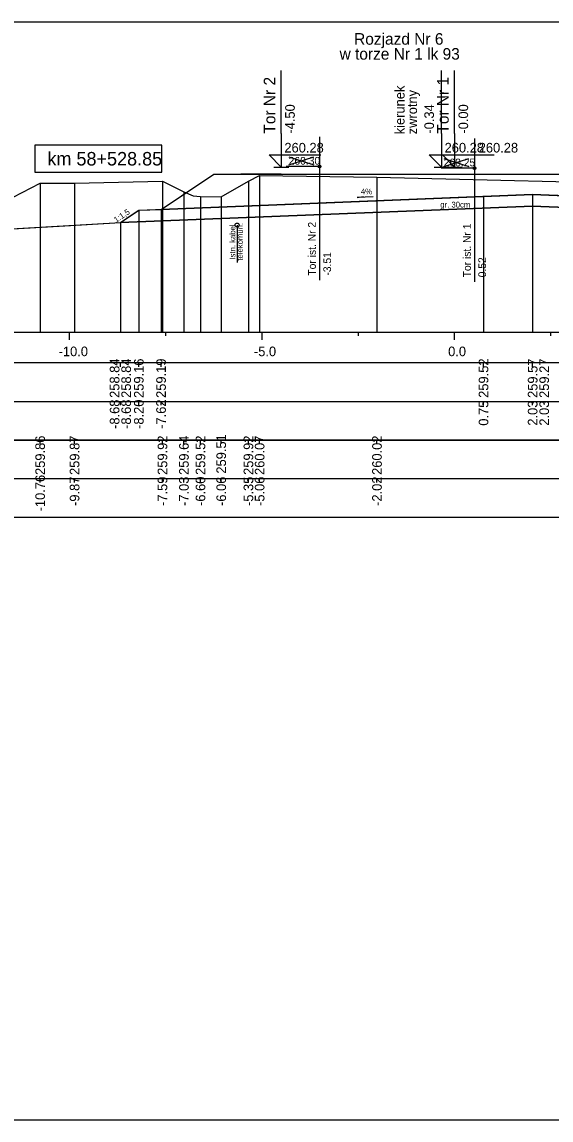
# Model space of a CAD drawing. Extents: x 6516023 to 6560129, y 5513077 to 5529206.
# Drawn here: x 6516753.98 to 6516767.72, y 5514518.16 to 5514546.66 of the extents above; entities that cross this region are included whole.
import ezdxf

# ---------------------------------------------------------------- set-up
doc = ezdxf.new("R2010")
doc.units = 0
for name, color, linetype in [('IR_default', 7, 'Continuous'), ('TOR_PRZEK_P-kable', 7, 'Continuous'), ('TOR_PRZEK_P-komponent', 7, 'Continuous'), ('TOR_PRZEK_P-opisy', 7, 'Continuous'), ('TOR_PRZEK_P-tabelka istniejace', 7, 'Continuous'), ('TOR_PRZEK_P-tabelka projektowane', 7, 'Continuous'), ('TOR_PRZEK_P-teren istniejacy', 7, 'Continuous'), ('TOR_PRZEK_P-tory istniejace', 7, 'Continuous'), ('TOR_PRZEK_P-tory projektowane', 7, 'Continuous'), ('TOR_PRZEK_P-uklad odniesienia', 7, 'Continuous'), ('TOR_PRZEK_P-warstwa ochronna I', 7, 'Continuous'), ('TOR_PRZEK_P-warstwa ochronna II', 7, 'Continuous'), ('TOR_RAMKI-ramka+tabelka 1', 7, 'Continuous')]:
    doc.layers.add(name, color=color, linetype=linetype)

msp = doc.modelspace()

# ---------------------------------------------------------------- linework, layer by layer
at = {"layer": 'IR_default'}
msp.add_lwpolyline([(6516750.713, 5514541.118), (6516755.094, 5514541.368), (6516756.534, 5514541.45), (6516756.866, 5514541.672), (6516757.013, 5514541.77), (6516757.458, 5514541.787), (6516757.591, 5514541.793), (6516758.647, 5514542.497), (6516758.963, 5514542.708), (6516759.499, 5514542.708), (6516759.659, 5514542.708), (6516760.471, 5514542.708), (6516760.713, 5514542.708), (6516762.061, 5514542.708), (6516762.463, 5514542.708), (6516763.233, 5514542.708), (6516763.463, 5514542.708), (6516764.811, 5514542.708), (6516765.213, 5514542.708), (6516766.561, 5514542.708), (6516766.963, 5514542.708), (6516767.387, 5514542.708), (6516767.513, 5514542.708), (6516768.861, 5514542.708)], dxfattribs=at)
at = {"layer": 'TOR_PRZEK_P-kable'}
msp.add_line((6516759.565, 5514541.386), (6516759.565, 5514540.412), dxfattribs=at)
msp.add_circle((6516759.565, 5514541.386), 0.05, dxfattribs=at)
at = {"layer": 'TOR_PRZEK_P-komponent'}
for points in [[(6516758.963, 5514542.708), (6516760.713, 5514542.708), (6516759.659, 5514542.708), (6516762.463, 5514542.708), (6516763.463, 5514542.708), (6516765.213, 5514542.708), (6516766.963, 5514542.708), (6516767.513, 5514542.708), (6516769.263, 5514542.708), (6516771.013, 5514542.708), (6516771.563, 5514542.708), (6516775.063, 5514542.708), (6516776.407, 5514541.812), (6516767.238, 5514542.179), (6516757.591, 5514541.793)], [(6516757.013, 5514541.77), (6516767.238, 5514542.179), (6516777.013, 5514541.788), (6516777.492, 5514541.468), (6516767.238, 5514541.879), (6516756.534, 5514541.45)]]:
    msp.add_lwpolyline(points, close=True, dxfattribs=at)
at = {"layer": 'TOR_PRZEK_P-opisy'}
msp.add_lwpolyline([(6516763.101, 5514542.116), (6516762.683, 5514542.097), (6516762.851, 5514542.125)], dxfattribs=at)
at = {"layer": 'TOR_PRZEK_P-tabelka istniejace'}
for p, q in [((6516754.452, 5514535.706), (6516754.452, 5514535.806)), ((6516755.346, 5514535.706), (6516755.346, 5514535.806)), ((6516757.627, 5514535.706), (6516757.627, 5514535.806)), ((6516758.185, 5514535.706), (6516758.185, 5514535.806)), ((6516758.614, 5514535.706), (6516758.614, 5514535.806)), ((6516759.153, 5514535.706), (6516759.153, 5514535.806)), ((6516759.859, 5514535.706), (6516759.859, 5514535.806)), ((6516760.15, 5514535.706), (6516760.15, 5514535.806)), ((6516763.197, 5514535.706), (6516763.197, 5514535.806)), ((6516724.163, 5514534.806), (6516807.963, 5514534.806)), ((6516754.452, 5514534.706), (6516754.452, 5514534.806)), ((6516755.346, 5514534.706), (6516755.346, 5514534.806)), ((6516757.627, 5514534.706), (6516757.627, 5514534.806)), ((6516758.185, 5514534.706), (6516758.185, 5514534.806)), ((6516758.614, 5514534.706), (6516758.614, 5514534.806)), ((6516759.153, 5514534.706), (6516759.153, 5514534.806)), ((6516759.859, 5514534.706), (6516759.859, 5514534.806)), ((6516760.15, 5514534.706), (6516760.15, 5514534.806)), ((6516763.197, 5514534.706), (6516763.197, 5514534.806))]:
    msp.add_line(p, q, dxfattribs=at)
for points in [[(6516757.627, 5514542.522), (6516757.627, 5514538.806), (6516757.627, 5514538.676), (6516757.627, 5514538.606)], [(6516759.859, 5514542.525), (6516759.859, 5514538.806), (6516759.859, 5514538.676), (6516759.859, 5514538.606)], [(6516760.15, 5514542.672), (6516760.15, 5514538.806), (6516760.15, 5514538.676), (6516760.15, 5514538.606)], [(6516763.197, 5514542.628), (6516763.197, 5514538.806), (6516763.197, 5514538.676), (6516763.197, 5514538.606)], [(6516754.452, 5514542.469), (6516754.452, 5514538.806), (6516754.452, 5514538.676), (6516754.452, 5514538.606)], [(6516755.346, 5514542.472), (6516755.346, 5514538.806), (6516755.346, 5514538.676), (6516755.346, 5514538.606)], [(6516758.185, 5514542.251), (6516758.185, 5514538.806), (6516758.185, 5514538.676), (6516758.185, 5514538.606)], [(6516758.614, 5514542.13), (6516758.614, 5514538.806), (6516758.614, 5514538.676), (6516758.614, 5514538.606)], [(6516759.153, 5514542.115), (6516759.153, 5514538.806), (6516759.153, 5514538.676), (6516759.153, 5514538.606)]]:
    msp.add_lwpolyline(points, dxfattribs=at)
msp.add_lwpolyline([(6516724.163, 5514535.806), (6516724.163, 5514533.806), (6516807.963, 5514533.806), (6516807.963, 5514535.806)], close=True, dxfattribs=at)
at = {"layer": 'TOR_PRZEK_P-tabelka projektowane'}
for p, q in [((6516756.534, 5514537.706), (6516756.534, 5514537.806)), ((6516756.534, 5514537.706), (6516756.534, 5514537.806)), ((6516757.013, 5514537.706), (6516757.013, 5514537.806)), ((6516757.591, 5514537.706), (6516757.591, 5514537.806)), ((6516765.963, 5514537.706), (6516765.963, 5514537.806)), ((6516767.238, 5514537.706), (6516767.238, 5514537.806)), ((6516724.163, 5514536.806), (6516807.963, 5514536.806)), ((6516756.534, 5514536.706), (6516756.534, 5514536.806)), ((6516756.534, 5514536.706), (6516756.534, 5514536.806)), ((6516757.013, 5514536.706), (6516757.013, 5514536.806)), ((6516757.591, 5514536.706), (6516757.591, 5514536.806)), ((6516765.963, 5514536.706), (6516765.963, 5514536.806)), ((6516767.238, 5514536.706), (6516767.238, 5514536.806))]:
    msp.add_line(p, q, dxfattribs=at)
for points in [[(6516765.963, 5514542.128), (6516765.963, 5514538.806), (6516765.963, 5514538.676), (6516765.963, 5514538.606)], [(6516767.238, 5514542.179), (6516767.238, 5514538.806), (6516767.238, 5514538.676), (6516767.238, 5514538.606)], [(6516757.013, 5514541.77), (6516757.013, 5514538.806), (6516757.013, 5514538.676), (6516757.013, 5514538.606)], [(6516757.591, 5514541.793), (6516757.591, 5514538.806), (6516757.591, 5514538.676), (6516757.591, 5514538.606)], [(6516767.238, 5514541.879), (6516767.238, 5514538.806), (6516767.238, 5514538.676), (6516767.238, 5514538.606)], [(6516756.534, 5514541.45), (6516756.534, 5514538.806), (6516756.534, 5514538.676), (6516756.534, 5514538.606)], [(6516756.534, 5514541.45), (6516756.534, 5514538.806), (6516756.534, 5514538.676), (6516756.534, 5514538.606)]]:
    msp.add_lwpolyline(points, dxfattribs=at)
msp.add_lwpolyline([(6516724.163, 5514537.806), (6516724.163, 5514535.806), (6516807.963, 5514535.806), (6516807.963, 5514537.806)], close=True, dxfattribs=at)
at = {"layer": 'TOR_PRZEK_P-teren istniejacy'}
msp.add_lwpolyline([(6516753.518, 5514541.988), (6516754.452, 5514542.469), (6516755.346, 5514542.472), (6516757.627, 5514542.522), (6516758.185, 5514542.251), (6516758.422, 5514542.145), (6516758.614, 5514542.13), (6516759.153, 5514542.115), (6516759.859, 5514542.525), (6516760.15, 5514542.672), (6516763.197, 5514542.628), (6516771.056, 5514542.436), (6516771.807, 5514542.059), (6516772.12, 5514541.913), (6516772.965, 5514541.825), (6516775.226, 5514541.624), (6516776.123, 5514541.061), (6516776.585, 5514540.772), (6516779.956, 5514540.663), (6516781.41, 5514540.63), (6516781.634, 5514540.734), (6516782.011, 5514540.923), (6516784.993, 5514540.976)], dxfattribs=at)
at = {"layer": 'TOR_PRZEK_P-tory istniejace'}
for p, q in [((6516761.703, 5514543.678), (6516761.703, 5514539.958)), ((6516765.727, 5514543.634), (6516765.727, 5514539.914)), ((6516760.904, 5514542.95), (6516761.555, 5514543.153)), ((6516760.904, 5514543.153), (6516761.555, 5514542.95)), ((6516764.928, 5514542.906), (6516765.58, 5514543.109)), ((6516764.928, 5514543.109), (6516765.58, 5514542.906)), ((6516761.704, 5514542.903), (6516760.838, 5514542.903)), ((6516765.728, 5514542.859), (6516764.862, 5514542.859))]:
    msp.add_line(p, q, dxfattribs=at)
for centre in [(6516761.704, 5514542.903), (6516765.728, 5514542.859)]:
    msp.add_circle(centre, 0.035, dxfattribs=at)
at = {"layer": 'TOR_PRZEK_P-tory projektowane'}
for p, q in [((6516760.713, 5514543.765), (6516760.713, 5514545.397)), ((6516764.872, 5514543.765), (6516764.872, 5514545.397)), ((6516765.213, 5514543.765), (6516765.213, 5514545.397)), ((6516760.713, 5514543.765), (6516760.713, 5514542.888)), ((6516764.872, 5514543.765), (6516764.872, 5514542.888)), ((6516765.213, 5514543.765), (6516765.213, 5514542.888)), ((6516760.713, 5514542.888), (6516760.394, 5514543.207)), ((6516760.394, 5514543.207), (6516761.738, 5514543.207)), ((6516764.872, 5514542.888), (6516764.553, 5514543.207)), ((6516764.553, 5514543.207), (6516765.897, 5514543.207)), ((6516765.213, 5514542.888), (6516764.894, 5514543.207)), ((6516764.894, 5514543.207), (6516766.238, 5514543.207)), ((6516760.521, 5514542.888), (6516760.905, 5514542.888)), ((6516764.68, 5514542.888), (6516765.064, 5514542.888)), ((6516765.021, 5514542.888), (6516765.405, 5514542.888))]:
    msp.add_line(p, q, dxfattribs=at)
at = {"layer": 'TOR_PRZEK_P-uklad odniesienia'}
for p, q in [((6516727.963, 5514538.606), (6516807.963, 5514538.606)), ((6516755.213, 5514538.406), (6516755.213, 5514538.606)), ((6516757.713, 5514538.506), (6516757.713, 5514538.606)), ((6516760.213, 5514538.406), (6516760.213, 5514538.606)), ((6516762.713, 5514538.506), (6516762.713, 5514538.606)), ((6516765.213, 5514538.406), (6516765.213, 5514538.606)), ((6516767.713, 5514538.506), (6516767.713, 5514538.606))]:
    msp.add_line(p, q, dxfattribs=at)
msp.add_lwpolyline([(6516757.613, 5514543.456), (6516754.313, 5514543.456), (6516754.313, 5514542.756), (6516757.613, 5514542.756)], close=True, dxfattribs=at)
at = {"layer": 'TOR_PRZEK_P-warstwa ochronna I'}
msp.add_lwpolyline([(6516756.534, 5514541.45), (6516767.238, 5514541.879), (6516777.492, 5514541.468)], dxfattribs=at)
at = {"layer": 'TOR_PRZEK_P-warstwa ochronna II'}
msp.add_lwpolyline([(6516746.868, 5514541.312), (6516747.51, 5514541.325), (6516749.067, 5514540.287), (6516749.467, 5514540.287), (6516749.872, 5514540.557), (6516750.713, 5514541.118), (6516756.534, 5514541.45), (6516757.013, 5514541.77), (6516757.591, 5514541.793), (6516765.963, 5514542.128), (6516767.238, 5514542.179), (6516768.513, 5514542.128), (6516776.407, 5514541.812), (6516777.013, 5514541.788), (6516777.492, 5514541.468), (6516779.313, 5514541.296), (6516780.438, 5514540.546), (6516780.918, 5514540.226), (6516781.318, 5514540.226), (6516782.374, 5514540.93)], dxfattribs=at)
at = {"layer": 'TOR_RAMKI-ramka+tabelka 1'}
msp.add_lwpolyline([(6516634.513, 5514546.656), (6516882.013, 5514546.656), (6516882.013, 5514518.156), (6516634.513, 5514518.156)], close=True, dxfattribs=at)

# ---------------------------------------------------------------- texts
at = {"layer": 'TOR_PRZEK_P-kable'}
for s, height, p in [('Istn. kabel', 0.14999, (6516759.52, 5514540.488)), ('telekomun.', 0.15, (6516759.714, 5514540.46))]:
    msp.add_text(s, height=height, rotation=90.0511, dxfattribs=at).set_placement(p)
at = {"layer": 'TOR_PRZEK_P-opisy'}
for s, rotation, p in [('4%', 0.1515, (6516762.778, 5514542.181)), ('1:1,5', 34.0701, (6516756.428, 5514541.441))]:
    msp.add_text(s, height=0.15, rotation=rotation, dxfattribs=at).set_placement(p)
at = {"layer": 'TOR_PRZEK_P-tabelka istniejace'}
for s, p in [('259.86', (6516754.577, 5514534.898)), ('259.87', (6516755.471, 5514534.898)), ('259.92', (6516757.752, 5514534.9)), ('259.64', (6516758.31, 5514534.899)), ('259.52', (6516758.739, 5514534.9)), ('259.51', (6516759.278, 5514534.933)), ('259.92', (6516759.984, 5514534.9)), ('260.07', (6516760.275, 5514534.898)), ('260.02', (6516763.322, 5514534.9)), ('-10.76', (6516754.577, 5514533.954)), ('-9.87', (6516755.471, 5514534.094)), ('-7.59', (6516757.752, 5514534.094)), ('-7.03', (6516758.31, 5514534.094)), ('-6.60', (6516758.739, 5514534.094)), ('-6.06', (6516759.278, 5514534.094)), ('-5.35', (6516759.984, 5514534.093)), ('-5.06', (6516760.275, 5514534.094)), ('-2.02', (6516763.322, 5514534.096))]:
    msp.add_text(s, height=0.25, rotation=90, dxfattribs=at).set_placement(p)
at = {"layer": 'TOR_PRZEK_P-tabelka projektowane'}
for s, p in [('258.84', (6516756.51, 5514536.899)), ('258.84', (6516756.81, 5514536.899)), ('259.16', (6516757.138, 5514536.898)), ('259.19', (6516757.716, 5514536.898)), ('259.52', (6516766.088, 5514536.9)), ('259.57', (6516767.363, 5514536.898)), ('259.27', (6516767.663, 5514536.898)), ('-8.68', (6516756.51, 5514536.094)), ('-8.68', (6516756.81, 5514536.094)), ('-8.20', (6516757.138, 5514536.094)), ('-7.62', (6516757.716, 5514536.096)), ('0.75', (6516766.088, 5514536.177)), ('2.03', (6516767.363, 5514536.178)), ('2.03', (6516767.663, 5514536.178))]:
    msp.add_text(s, height=0.25, rotation=90, dxfattribs=at).set_placement(p)
at = {"layer": 'TOR_PRZEK_P-tory istniejace'}
for s, p in [('260.30', (6516760.904, 5514542.953)), ('260.25', (6516764.928, 5514542.909))]:
    msp.add_text(s, height=0.2, dxfattribs=at).set_placement(p)
for s, rotation, p in [('Tor ist. Nr 2', 90.0511, (6516761.61, 5514540.072)), ('Tor ist. Nr 1', 90.0511, (6516765.634, 5514540.028)), ('-3.51', 90, (6516762.004, 5514540.073)), ('0.52', 90, (6516766.028, 5514540.029))]:
    msp.add_text(s, height=0.2, rotation=rotation, dxfattribs=at).set_placement(p)
at = {"layer": 'TOR_PRZEK_P-tory projektowane'}
for s, height, rotation, p in [('Rozjazd Nr 6', 0.3, 360, (6516762.603, 5514546.066)), ('w torze Nr 1 lk 93', 0.3, 360, (6516762.226, 5514545.678)), ('Tor Nr 2', 0.3, 90, (6516760.558, 5514543.759)), ('Tor Nr 1', 0.3, 90, (6516765.058, 5514543.759)), ('kierunek', 0.25, 90, (6516763.912, 5514543.74)), ('zwrotny', 0.25, 90, (6516764.236, 5514543.74)), ('-4.50', 0.25, 90, (6516761.063, 5514543.758)), ('-0.34', 0.25, 90, (6516764.677, 5514543.758)), ('-0.00', 0.25, 90, (6516765.563, 5514543.758))]:
    msp.add_text(s, height=height, rotation=rotation, dxfattribs=at).set_placement(p)
for p in [(6516760.793, 5514543.268), (6516764.952, 5514543.268), (6516765.838, 5514543.268)]:
    msp.add_text('260.28', height=0.25, dxfattribs=at).set_placement(p)
at = {"layer": 'TOR_PRZEK_P-uklad odniesienia'}
for s, height, p in [('km 58+528.85', 0.35, (6516754.64, 5514542.931)), ('-10.0', 0.25, (6516754.932, 5514537.981)), ('-5.0', 0.25, (6516760.002, 5514537.981)), ('0.0', 0.25, (6516765.044, 5514537.981))]:
    msp.add_text(s, height=height, dxfattribs=at).set_placement(p)
at = {"layer": 'TOR_PRZEK_P-warstwa ochronna I'}
msp.add_text('gr. 30cm', height=0.15, dxfattribs=at).set_placement((6516764.84, 5514541.84))

doc.saveas('drawing.dxf')
